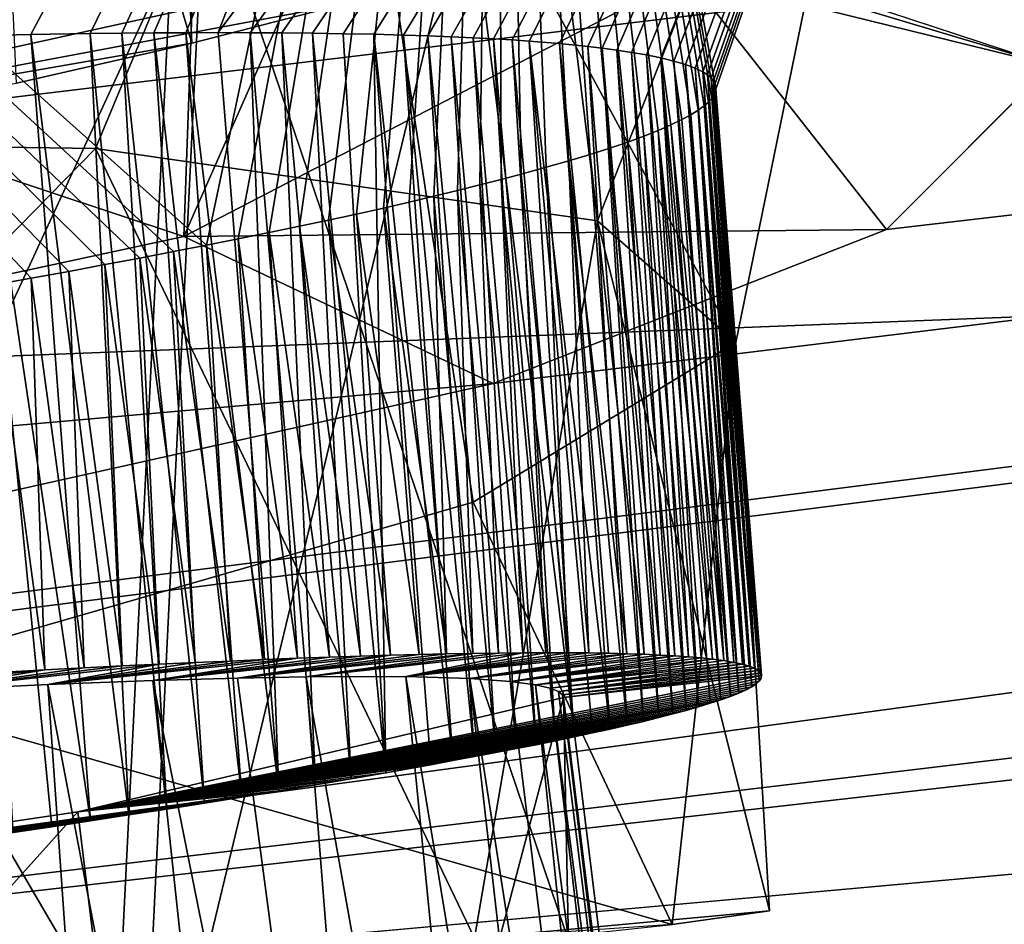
# Model space of a CAD drawing. Header units: metres. Extents: x -147 to 294, y -23 to 81.
# Tile 285 of 656: x 238.586 to 239.142, y 6.161 to 6.672. Entities that reach past the tile are written whole.
import ezdxf

# ---------------------------------------------------------------- set-up
doc = ezdxf.new("R2010")
doc.units = ezdxf.units.M
doc.layers.add('solid_AVA_153', color=7, linetype='CONTINUOUS')

msp = doc.modelspace()

# ---------------------------------------------------------------- linework, layer by layer
at = {"layer": 'solid_AVA_153'}
for points in [[(250.917709, 8.518753, 269.078339), (236.78653, 6.84453, 270.019653), (236.958984, 5.207204, 267.642426)], [(250.917709, 8.518753, 269.078339), (236.958984, 5.207204, 267.642426), (250.617447, 6.855278, 266.760132)], [(236.862915, 6.119545, 234.917526), (237.981079, 6.272121, 234.628052), (254.18956, 8.328551, 237.67897)], [(236.87706, 5.985247, 236.197006), (236.862915, 6.119545, 234.917526), (254.18956, 8.328551, 237.67897)], [(247.733261, 7.2779, 237.331116), (236.87706, 5.985247, 236.197006), (254.18956, 8.328551, 237.67897)], [(237.981079, 6.272121, 234.628052), (238.853638, 6.466924, 233.776245), (254.18956, 8.328551, 237.67897)], [(238.853638, 6.466924, 233.776245), (239.07576, 6.553729, 233.253387), (254.18956, 8.328551, 237.67897)], [(239.07576, 6.553729, 233.253387), (239.168381, 6.646522, 232.571243), (254.18956, 8.328551, 237.67897)], [(250.279556, 8.189095, 266.867249), (236.941498, 5.368535, 267.446045), (236.784637, 6.563072, 267.729858)], [(246.734329, 7.866123, 266.655487), (250.279556, 8.189095, 266.867249), (236.784637, 6.563072, 267.729858)], [(250.279556, 8.189095, 266.867249), (250.543076, 7.007489, 266.576141), (236.941498, 5.368535, 267.446045)], [(236.799667, 6.413564, 267.496155), (250.399475, 8.052871, 266.624115), (236.793213, 6.781382, 265.945831)], [(250.304779, 6.935486, 266.391968), (250.399475, 8.052871, 266.624115), (236.799667, 6.413564, 267.496155)], [(248.409409, 8.005537, 231.94046), (239.168381, 6.646522, 232.571243), (238.837265, 6.755553, 231.39386)], [(241.77478, 7.260709, 267.005463), (246.734329, 7.866123, 266.655487), (236.784637, 6.563072, 267.729858)], [(238.698364, 6.664945, 251.011368), (238.973465, 7.377575, 251.245438), (239.23999, 7.387891, 249.935577)], [(238.716431, 6.664916, 250.977356), (238.698364, 6.664945, 251.011368), (239.23999, 7.387891, 249.935577)], [(238.734238, 6.664811, 250.942444), (238.716431, 6.664916, 250.977356), (239.23999, 7.387891, 249.935577)], [(238.751648, 6.664628, 250.906784), (238.734238, 6.664811, 250.942444), (239.23999, 7.387891, 249.935577)], [(238.768967, 6.66436, 250.869659), (238.751648, 6.664628, 250.906784), (239.23999, 7.387891, 249.935577)], [(238.786224, 6.664002, 250.830872), (238.768967, 6.66436, 250.869659), (239.23999, 7.387891, 249.935577)], [(238.803085, 6.663555, 250.790955), (238.786224, 6.664002, 250.830872), (239.23999, 7.387891, 249.935577)], [(238.816803, 6.663111, 250.756882), (238.803085, 6.663555, 250.790955), (239.23999, 7.387891, 249.935577)], [(238.82991, 6.662609, 250.722778), (238.816803, 6.663111, 250.756882), (239.23999, 7.387891, 249.935577)], [(238.842285, 6.662055, 250.68898), (238.82991, 6.662609, 250.722778), (239.23999, 7.387891, 249.935577)], [(238.853851, 6.661454, 250.655884), (238.842285, 6.662055, 250.68898), (239.23999, 7.387891, 249.935577)], [(238.864441, 6.660823, 250.624084), (238.853851, 6.661454, 250.655884), (239.23999, 7.387891, 249.935577)], [(238.979507, 6.633018, 249.887512), (239.23999, 7.387891, 249.935577), (238.855743, 7.323789, 248.695084)], [(238.873993, 6.660175, 250.594009), (238.864441, 6.660823, 250.624084), (239.23999, 7.387891, 249.935577)], [(238.891113, 6.658785, 250.53624), (238.873993, 6.660175, 250.594009), (239.23999, 7.387891, 249.935577)], [(238.907166, 6.657152, 250.476456), (238.891113, 6.658785, 250.53624), (239.23999, 7.387891, 249.935577)], [(238.915222, 6.656187, 250.443802), (238.907166, 6.657152, 250.476456), (239.23999, 7.387891, 249.935577)], [(238.923447, 6.655085, 250.408218), (238.915222, 6.656187, 250.443802), (239.23999, 7.387891, 249.935577)], [(238.93187, 6.653805, 250.368851), (238.923447, 6.655085, 250.408218), (239.23999, 7.387891, 249.935577)], [(238.940292, 6.652327, 250.325729), (238.93187, 6.653805, 250.368851), (239.23999, 7.387891, 249.935577)], [(238.948364, 6.650669, 250.2798), (238.940292, 6.652327, 250.325729), (239.23999, 7.387891, 249.935577)], [(238.95575, 6.648854, 250.231979), (238.948364, 6.650669, 250.2798), (239.23999, 7.387891, 249.935577)], [(238.96225, 6.646914, 250.183258), (238.95575, 6.648854, 250.231979), (239.23999, 7.387891, 249.935577)], [(238.967697, 6.644887, 250.134674), (238.96225, 6.646914, 250.183258), (239.23999, 7.387891, 249.935577)], [(238.972015, 6.642817, 250.087204), (238.967697, 6.644887, 250.134674), (239.23999, 7.387891, 249.935577)], [(238.974747, 6.641114, 250.049606), (238.972015, 6.642817, 250.087204), (239.23999, 7.387891, 249.935577)], [(238.976761, 6.639449, 250.014069), (238.974747, 6.641114, 250.049606), (239.23999, 7.387891, 249.935577)], [(238.978149, 6.637826, 249.980637), (238.976761, 6.639449, 250.014069), (239.23999, 7.387891, 249.935577)], [(238.979034, 6.636228, 249.948776), (238.978149, 6.637826, 249.980637), (239.23999, 7.387891, 249.935577)], [(238.979507, 6.633018, 249.887512), (238.979034, 6.636228, 249.948776), (239.23999, 7.387891, 249.935577)], [(237.888016, 6.628043, 251.861435), (238.07048, 7.292457, 252.264236), (238.973465, 7.377575, 251.245438)], [(237.930511, 6.631013, 251.835358), (237.888016, 6.628043, 251.861435), (238.973465, 7.377575, 251.245438)], [(237.978699, 6.634263, 251.804123), (237.930511, 6.631013, 251.835358), (238.973465, 7.377575, 251.245438)], [(238.00531, 6.636035, 251.786087), (237.978699, 6.634263, 251.804123), (238.973465, 7.377575, 251.245438)], [(238.033157, 6.637869, 251.766571), (238.00531, 6.636035, 251.786087), (238.973465, 7.377575, 251.245438)], [(238.06192, 6.639726, 251.745728), (238.033157, 6.637869, 251.766571), (238.973465, 7.377575, 251.245438)], [(238.091293, 6.641568, 251.723679), (238.06192, 6.639726, 251.745728), (238.973465, 7.377575, 251.245438)], [(238.121231, 6.643376, 251.700378), (238.091293, 6.641568, 251.723679), (238.973465, 7.377575, 251.245438)], [(238.15274, 6.645216, 251.674942), (238.121231, 6.643376, 251.700378), (238.973465, 7.377575, 251.245438)], [(238.184921, 6.647047, 251.647934), (238.15274, 6.645216, 251.674942), (238.973465, 7.377575, 251.245438)], [(238.21669, 6.648808, 251.620239), (238.184921, 6.647047, 251.647934), (238.973465, 7.377575, 251.245438)], [(238.244705, 6.650322, 251.594894), (238.21669, 6.648808, 251.620239), (238.973465, 7.377575, 251.245438)], [(238.27066, 6.651691, 251.570587), (238.244705, 6.650322, 251.594894), (238.973465, 7.377575, 251.245438)], [(238.294479, 6.652911, 251.547607), (238.27066, 6.651691, 251.570587), (238.973465, 7.377575, 251.245438)], [(238.316895, 6.65402, 251.52533), (238.294479, 6.652911, 251.547607), (238.973465, 7.377575, 251.245438)], [(238.360626, 6.656051, 251.47995), (238.316895, 6.65402, 251.52533), (238.973465, 7.377575, 251.245438)], [(238.383377, 6.657039, 251.455276), (238.360626, 6.656051, 251.47995), (238.973465, 7.377575, 251.245438)], [(238.407303, 6.65803, 251.428513), (238.383377, 6.657039, 251.455276), (238.973465, 7.377575, 251.245438)], [(238.43187, 6.658997, 251.400116), (238.407303, 6.65803, 251.428513), (238.973465, 7.377575, 251.245438)], [(238.456573, 6.659917, 251.37059), (238.43187, 6.658997, 251.400116), (238.973465, 7.377575, 251.245438)], [(238.480911, 6.660772, 251.340439), (238.456573, 6.659917, 251.37059), (238.973465, 7.377575, 251.245438)], [(238.504471, 6.661545, 251.310242), (238.480911, 6.660772, 251.340439), (238.973465, 7.377575, 251.245438)], [(238.52681, 6.662223, 251.280609), (238.504471, 6.661545, 251.310242), (238.973465, 7.377575, 251.245438)], [(238.560272, 6.663138, 251.234222), (238.52681, 6.662223, 251.280609), (238.973465, 7.377575, 251.245438)], [(238.592529, 6.663864, 251.187073), (238.560272, 6.663138, 251.234222), (238.973465, 7.377575, 251.245438)], [(238.626083, 6.664422, 251.135132), (238.592529, 6.663864, 251.187073), (238.973465, 7.377575, 251.245438)], [(238.643845, 6.664636, 251.106339), (238.626083, 6.664422, 251.135132), (238.973465, 7.377575, 251.245438)], [(238.661911, 6.664799, 251.076019), (238.643845, 6.664636, 251.106339), (238.973465, 7.377575, 251.245438)], [(238.680145, 6.664904, 251.044296), (238.661911, 6.664799, 251.076019), (238.973465, 7.377575, 251.245438)], [(238.698364, 6.664945, 251.011368), (238.680145, 6.664904, 251.044296), (238.973465, 7.377575, 251.245438)], [(238.691681, 6.545001, 248.776031), (238.855743, 7.323789, 248.695084), (237.952301, 7.206689, 247.817932)], [(238.691681, 6.545001, 248.776031), (238.709686, 6.548584, 248.809174), (238.855743, 7.323789, 248.695084)], [(238.709686, 6.548584, 248.809174), (238.727219, 6.552124, 248.842773), (238.855743, 7.323789, 248.695084)], [(238.727219, 6.552124, 248.842773), (238.744263, 6.555627, 248.876816), (238.855743, 7.323789, 248.695084)], [(238.744263, 6.555627, 248.876816), (238.760696, 6.559096, 248.911041), (238.855743, 7.323789, 248.695084)], [(238.760696, 6.559096, 248.911041), (238.776505, 6.562529, 248.945435), (238.855743, 7.323789, 248.695084)], [(238.776505, 6.562529, 248.945435), (238.791672, 6.565918, 248.979935), (238.855743, 7.323789, 248.695084)], [(238.791672, 6.565918, 248.979935), (238.806213, 6.56926, 249.014557), (238.855743, 7.323789, 248.695084)], [(238.806213, 6.56926, 249.014557), (238.820129, 6.572549, 249.049255), (238.855743, 7.323789, 248.695084)], [(238.820129, 6.572549, 249.049255), (238.83342, 6.575781, 249.084015), (238.855743, 7.323789, 248.695084)], [(238.83342, 6.575781, 249.084015), (238.846085, 6.578951, 249.118805), (238.855743, 7.323789, 248.695084)], [(238.846085, 6.578951, 249.118805), (238.858139, 6.582053, 249.153625), (238.855743, 7.323789, 248.695084)], [(238.978363, 6.629617, 249.825668), (238.979507, 6.633018, 249.887512), (238.855743, 7.323789, 248.695084)], [(238.977112, 6.627769, 249.793076), (238.978363, 6.629617, 249.825668), (238.855743, 7.323789, 248.695084)], [(238.975296, 6.625772, 249.758606), (238.977112, 6.627769, 249.793076), (238.855743, 7.323789, 248.695084)], [(238.972778, 6.62359, 249.721664), (238.975296, 6.625772, 249.758606), (238.855743, 7.323789, 248.695084)], [(238.969452, 6.621193, 249.682144), (238.972778, 6.62359, 249.721664), (238.855743, 7.323789, 248.695084)], [(238.965271, 6.618601, 249.640778), (238.969452, 6.621193, 249.682144), (238.855743, 7.323789, 248.695084)], [(238.960144, 6.615825, 249.597855), (238.965271, 6.618601, 249.640778), (238.855743, 7.323789, 248.695084)], [(238.954041, 6.612879, 249.55368), (238.960144, 6.615825, 249.597855), (238.855743, 7.323789, 248.695084)], [(238.946915, 6.609778, 249.508545), (238.954041, 6.612879, 249.55368), (238.855743, 7.323789, 248.695084)], [(238.938782, 6.60654, 249.462769), (238.946915, 6.609778, 249.508545), (238.855743, 7.323789, 248.695084)], [(238.929626, 6.603182, 249.416626), (238.938782, 6.60654, 249.462769), (238.855743, 7.323789, 248.695084)], [(238.919479, 6.599726, 249.370453), (238.929626, 6.603182, 249.416626), (238.855743, 7.323789, 248.695084)], [(238.908401, 6.596197, 249.324524), (238.919479, 6.599726, 249.370453), (238.855743, 7.323789, 248.695084)], [(238.896439, 6.592616, 249.279099), (238.908401, 6.596197, 249.324524), (238.855743, 7.323789, 248.695084)], [(238.883514, 6.58892, 249.23381), (238.896439, 6.592616, 249.279099), (238.855743, 7.323789, 248.695084)], [(238.869553, 6.585083, 249.188446), (238.883514, 6.58892, 249.23381), (238.855743, 7.323789, 248.695084)], [(238.858139, 6.582053, 249.153625), (238.869553, 6.585083, 249.188446), (238.855743, 7.323789, 248.695084)], [(247.733261, 7.2779, 237.331116), (246.737686, 7.105481, 237.543915), (236.87706, 5.985247, 236.197006)], [(236.797958, 6.708222, 267.125092), (241.77478, 7.260709, 267.005463), (236.784637, 6.563072, 267.729858)], [(238.673157, 6.541372, 248.743256), (238.691681, 6.545001, 248.776031), (237.952301, 7.206689, 247.817932)], [(238.654053, 6.537694, 248.710739), (238.673157, 6.541372, 248.743256), (237.952301, 7.206689, 247.817932)], [(238.634338, 6.533963, 248.678436), (238.654053, 6.537694, 248.710739), (237.952301, 7.206689, 247.817932)], [(238.613937, 6.530171, 248.646255), (238.634338, 6.533963, 248.678436), (237.952301, 7.206689, 247.817932)], [(238.592773, 6.526313, 248.614136), (238.613937, 6.530171, 248.646255), (237.952301, 7.206689, 247.817932)], [(238.57077, 6.522382, 248.582001), (238.592773, 6.526313, 248.614136), (237.952301, 7.206689, 247.817932)], [(238.133499, 6.606719, 260.369049), (237.998108, 7.095651, 260.755798), (238.843872, 7.115618, 259.798035)], [(238.629013, 6.599575, 259.809753), (238.133499, 6.606719, 260.369049), (238.843872, 7.115618, 259.798035)], [(238.912491, 6.55867, 259.157379), (238.629013, 6.599575, 259.809753), (238.843872, 7.115618, 259.798035)], [(238.912491, 6.55867, 259.157379), (238.843872, 7.115618, 259.798035), (239.104431, 7.045765, 258.568268)], [(236.87706, 5.985247, 236.197006), (246.737686, 7.105481, 237.543915), (241.818787, 6.430685, 237.49559)], [(238.564758, 7.056817, 242.575394), (238.666199, 7.068048, 242.403625), (238.683472, 6.659044, 242.330399)], [(238.666199, 7.068048, 242.403625), (238.769165, 6.681019, 242.15889), (238.683472, 6.659044, 242.330399)], [(238.564758, 7.056817, 242.575394), (238.683472, 6.659044, 242.330399), (238.584396, 6.636451, 242.492065)], [(238.990753, 6.489932, 258.428802), (239.104431, 7.045765, 258.568268), (238.764816, 6.90801, 257.395233)], [(238.990753, 6.489932, 258.428802), (238.912491, 6.55867, 259.157379), (239.104431, 7.045765, 258.568268)], [(250.56781, 6.911386, 266.588745), (236.941498, 5.368535, 267.446045), (250.543076, 7.007489, 266.576141)], [(250.304779, 6.935486, 266.391968), (236.799667, 6.413564, 267.496155), (236.945267, 5.329351, 267.233826)], [(236.96347, 5.165649, 267.132629), (250.304779, 6.935486, 266.391968), (236.945267, 5.329351, 267.233826)], [(236.96347, 5.165649, 267.132629), (250.313416, 6.773838, 266.287323), (250.304779, 6.935486, 266.391968)], [(250.56781, 6.911386, 266.588745), (236.945831, 5.332189, 267.449646), (236.941498, 5.368535, 267.446045)], [(250.56781, 6.911386, 266.588745), (236.957687, 5.219514, 267.513123), (236.945831, 5.332189, 267.449646)], [(250.595764, 6.850126, 266.662689), (236.957687, 5.219514, 267.513123), (250.56781, 6.911386, 266.588745)], [(238.481735, 6.295914, 257.070435), (238.764816, 6.90801, 257.395233), (237.938217, 6.757923, 256.551605)], [(238.481735, 6.295914, 257.070435), (238.842361, 6.399852, 257.701721), (238.764816, 6.90801, 257.395233)], [(238.842361, 6.399852, 257.701721), (238.990753, 6.489932, 258.428802), (238.764816, 6.90801, 257.395233)], [(238.836212, 6.905738, 232.60672), (238.963272, 6.697161, 232.579956), (238.678986, 6.549864, 233.646698)], [(238.688248, 6.807253, 233.395142), (238.836212, 6.905738, 232.60672), (238.678986, 6.549864, 233.646698)], [(250.617447, 6.855278, 266.760132), (236.958984, 5.207204, 267.642426), (236.957687, 5.219514, 267.513123)], [(250.617447, 6.855278, 266.760132), (236.957687, 5.219514, 267.513123), (250.595764, 6.850126, 266.662689)], [(238.251404, 6.69173, 234.060913), (238.688248, 6.807253, 233.395142), (238.678986, 6.549864, 233.646698)], [(238.228119, 6.805445, 239.797043), (237.888016, 6.061904, 239.289001), (238.641739, 6.098085, 240.046371)], [(238.676483, 6.800526, 240.463654), (238.228119, 6.805445, 239.797043), (238.641739, 6.098085, 240.046371)], [(238.676483, 6.800526, 240.463654), (238.641739, 6.098085, 240.046371), (238.92424, 6.069488, 241.090836)], [(238.66272, 6.797737, 231.508484), (238.837265, 6.755553, 231.39386), (239.168381, 6.646522, 232.571243)], [(238.66272, 6.797737, 231.508484), (239.168381, 6.646522, 232.571243), (238.963272, 6.697161, 232.579956)], [(238.676483, 6.800526, 240.463654), (238.92424, 6.069488, 241.090836), (238.839417, 6.756453, 241.25444)], [(236.96347, 5.165649, 267.132629), (241.942032, 5.682534, 266.960388), (250.313416, 6.773838, 266.287323)], [(238.839417, 6.756453, 241.25444), (238.92424, 6.069488, 241.090836), (238.653061, 5.984465, 242.135651)], [(238.686966, 6.67957, 242.050751), (238.839417, 6.756453, 241.25444), (238.653061, 5.984465, 242.135651)], [(238.678986, 6.549864, 233.646698), (238.963272, 6.697161, 232.579956), (239.07576, 6.553729, 233.253387)], [(238.963272, 6.697161, 232.579956), (239.168381, 6.646522, 232.571243), (239.07576, 6.553729, 233.253387)], [(238.251404, 6.69173, 234.060913), (238.678986, 6.549864, 233.646698), (237.906754, 6.38364, 234.423187)], [(238.769165, 6.681019, 242.15889), (238.686966, 6.67957, 242.050751), (238.250839, 6.583815, 242.712997)], [(238.683472, 6.659044, 242.330399), (238.769165, 6.681019, 242.15889), (238.250839, 6.583815, 242.712997)], [(238.250839, 6.583815, 242.712997), (238.686966, 6.67957, 242.050751), (238.653061, 5.984465, 242.135651)], [(238.626282, 6.219887, 251.079483), (238.560272, 6.663138, 251.234222), (238.592529, 6.663864, 251.187073)], [(238.604462, 6.216565, 251.110916), (238.582596, 6.213273, 251.141342), (238.560272, 6.663138, 251.234222)], [(238.626282, 6.219887, 251.079483), (238.604462, 6.216565, 251.110916), (238.560272, 6.663138, 251.234222)], [(238.647949, 6.223231, 251.046936), (238.592529, 6.663864, 251.187073), (238.626083, 6.664422, 251.135132)], [(238.647949, 6.223231, 251.046936), (238.626282, 6.219887, 251.079483), (238.592529, 6.663864, 251.187073)], [(238.669357, 6.226588, 251.013199), (238.626083, 6.664422, 251.135132), (238.643845, 6.664636, 251.106339)], [(238.669357, 6.226588, 251.013199), (238.647949, 6.223231, 251.046936), (238.626083, 6.664422, 251.135132)], [(238.690567, 6.229962, 250.978333), (238.643845, 6.664636, 251.106339), (238.661911, 6.664799, 251.076019)], [(238.690567, 6.229962, 250.978333), (238.669357, 6.226588, 251.013199), (238.643845, 6.664636, 251.106339)], [(238.711685, 6.233365, 250.942429), (238.661911, 6.664799, 251.076019), (238.680145, 6.664904, 251.044296)], [(238.711685, 6.233365, 250.942429), (238.690567, 6.229962, 250.978333), (238.661911, 6.664799, 251.076019)], [(238.732605, 6.236788, 250.90538), (238.680145, 6.664904, 251.044296), (238.698364, 6.664945, 251.011368)], [(238.732605, 6.236788, 250.90538), (238.711685, 6.233365, 250.942429), (238.680145, 6.664904, 251.044296)], [(238.732605, 6.236788, 250.90538), (238.698364, 6.664945, 251.011368), (238.716431, 6.664916, 250.977356)], [(238.75322, 6.240221, 250.867081), (238.716431, 6.664916, 250.977356), (238.734238, 6.664811, 250.942444)], [(238.75322, 6.240221, 250.867081), (238.732605, 6.236788, 250.90538), (238.716431, 6.664916, 250.977356)], [(238.773376, 6.243654, 250.827423), (238.734238, 6.664811, 250.942444), (238.751648, 6.664628, 250.906784)], [(238.773376, 6.243654, 250.827423), (238.75322, 6.240221, 250.867081), (238.734238, 6.664811, 250.942444)], [(238.79303, 6.247084, 250.786316), (238.751648, 6.664628, 250.906784), (238.768967, 6.66436, 250.869659)], [(238.79303, 6.247084, 250.786316), (238.773376, 6.243654, 250.827423), (238.751648, 6.664628, 250.906784)], [(238.79303, 6.247084, 250.786316), (238.768967, 6.66436, 250.869659), (238.786224, 6.664002, 250.830872)], [(238.830948, 6.253899, 250.701431), (238.786224, 6.664002, 250.830872), (238.803085, 6.663555, 250.790955)], [(238.818481, 6.251624, 250.730301), (238.79303, 6.247084, 250.786316), (238.786224, 6.664002, 250.830872)], [(238.830948, 6.253899, 250.701431), (238.818481, 6.251624, 250.730301), (238.786224, 6.664002, 250.830872)], [(238.843185, 6.25617, 250.671967), (238.803085, 6.663555, 250.790955), (238.816803, 6.663111, 250.756882)], [(238.843185, 6.25617, 250.671967), (238.830948, 6.253899, 250.701431), (238.803085, 6.663555, 250.790955)], [(238.855133, 6.258432, 250.641907), (238.816803, 6.663111, 250.756882), (238.82991, 6.662609, 250.722778)], [(238.855133, 6.258432, 250.641907), (238.843185, 6.25617, 250.671967), (238.816803, 6.663111, 250.756882)], [(238.866745, 6.26068, 250.611237), (238.82991, 6.662609, 250.722778), (238.842285, 6.662055, 250.68898)], [(238.866745, 6.26068, 250.611237), (238.855133, 6.258432, 250.641907), (238.82991, 6.662609, 250.722778)], [(238.584396, 6.636451, 242.492065), (238.683472, 6.659044, 242.330399), (238.250839, 6.583815, 242.712997)], [(238.877945, 6.262908, 250.579941), (238.842285, 6.662055, 250.68898), (238.853851, 6.661454, 250.655884)], [(238.877945, 6.262908, 250.579941), (238.866745, 6.26068, 250.611237), (238.842285, 6.662055, 250.68898)], [(238.888779, 6.265118, 250.548019), (238.853851, 6.661454, 250.655884), (238.864441, 6.660823, 250.624084)], [(238.888779, 6.265118, 250.548019), (238.877945, 6.262908, 250.579941), (238.853851, 6.661454, 250.655884)], [(238.899384, 6.26733, 250.515457), (238.864441, 6.660823, 250.624084), (238.873993, 6.660175, 250.594009)], [(238.899384, 6.26733, 250.515457), (238.888779, 6.265118, 250.548019), (238.864441, 6.660823, 250.624084)], [(238.909729, 6.269538, 250.482254), (238.899384, 6.26733, 250.515457), (238.873993, 6.660175, 250.594009)], [(238.919754, 6.271734, 250.448456), (238.873993, 6.660175, 250.594009), (238.891113, 6.658785, 250.53624)], [(238.919754, 6.271734, 250.448456), (238.909729, 6.269538, 250.482254), (238.873993, 6.660175, 250.594009)], [(238.929367, 6.273911, 250.414063), (238.919754, 6.271734, 250.448456), (238.891113, 6.658785, 250.53624)], [(238.929367, 6.273911, 250.414063), (238.891113, 6.658785, 250.53624), (238.907166, 6.657152, 250.476456)], [(238.938538, 6.27606, 250.379074), (238.907166, 6.657152, 250.476456), (238.915222, 6.656187, 250.443802)], [(238.938538, 6.27606, 250.379074), (238.929367, 6.273911, 250.414063), (238.907166, 6.657152, 250.476456)], [(238.947159, 6.278175, 250.343536), (238.915222, 6.656187, 250.443802), (238.923447, 6.655085, 250.408218)], [(238.947159, 6.278175, 250.343536), (238.938538, 6.27606, 250.379074), (238.915222, 6.656187, 250.443802)], [(238.9552, 6.280248, 250.307419), (238.923447, 6.655085, 250.408218), (238.93187, 6.653805, 250.368851)], [(238.9552, 6.280248, 250.307419), (238.947159, 6.278175, 250.343536), (238.923447, 6.655085, 250.408218)], [(238.962616, 6.282277, 250.270752), (238.93187, 6.653805, 250.368851), (238.940292, 6.652327, 250.325729)], [(238.962616, 6.282277, 250.270752), (238.9552, 6.280248, 250.307419), (238.93187, 6.653805, 250.368851)], [(238.96962, 6.284286, 250.233444), (238.940292, 6.652327, 250.325729), (238.948364, 6.650669, 250.2798)], [(238.96962, 6.284286, 250.233444), (238.962616, 6.282277, 250.270752), (238.940292, 6.652327, 250.325729)], [(238.982193, 6.288229, 250.156967), (238.948364, 6.650669, 250.2798), (238.95575, 6.648854, 250.231979)], [(238.976166, 6.286273, 250.195496), (238.96962, 6.284286, 250.233444), (238.948364, 6.650669, 250.2798)], [(238.982193, 6.288229, 250.156967), (238.976166, 6.286273, 250.195496), (238.948364, 6.650669, 250.2798)], [(238.98764, 6.290143, 250.117905), (238.95575, 6.648854, 250.231979), (238.96225, 6.646914, 250.183258)], [(238.98764, 6.290143, 250.117905), (238.982193, 6.288229, 250.156967), (238.95575, 6.648854, 250.231979)], [(238.992432, 6.292008, 250.078339), (238.96225, 6.646914, 250.183258), (238.967697, 6.644887, 250.134674)], [(238.992432, 6.292008, 250.078339), (238.98764, 6.290143, 250.117905), (238.96225, 6.646914, 250.183258)], [(238.99649, 6.293816, 250.0383), (238.967697, 6.644887, 250.134674), (238.972015, 6.642817, 250.087204)], [(238.99649, 6.293816, 250.0383), (238.992432, 6.292008, 250.078339), (238.967697, 6.644887, 250.134674)], [(238.999756, 6.295556, 249.997849), (238.972015, 6.642817, 250.087204), (238.974747, 6.641114, 250.049606)], [(238.999756, 6.295556, 249.997849), (238.99649, 6.293816, 250.0383), (238.972015, 6.642817, 250.087204)], [(239.002182, 6.297224, 249.957001), (238.974747, 6.641114, 250.049606), (238.976761, 6.639449, 250.014069)], [(239.002182, 6.297224, 249.957001), (238.999756, 6.295556, 249.997849), (238.974747, 6.641114, 250.049606)], [(239.003906, 6.298843, 249.915451), (238.976761, 6.639449, 250.014069), (238.978149, 6.637826, 249.980637)], [(239.003906, 6.298843, 249.915451), (239.002182, 6.297224, 249.957001), (238.976761, 6.639449, 250.014069)], [(239.004929, 6.300415, 249.87326), (238.978149, 6.637826, 249.980637), (238.979034, 6.636228, 249.948776)], [(239.004929, 6.300415, 249.87326), (239.003906, 6.298843, 249.915451), (238.978149, 6.637826, 249.980637)], [(239.005219, 6.301929, 249.830566), (238.979034, 6.636228, 249.948776), (238.979507, 6.633018, 249.887512)], [(239.005219, 6.301929, 249.830566), (239.004929, 6.300415, 249.87326), (238.979034, 6.636228, 249.948776)], [(239.003448, 6.304759, 249.744186), (238.978363, 6.629617, 249.825668), (238.977112, 6.627769, 249.793076)], [(239.00473, 6.30338, 249.787506), (238.979507, 6.633018, 249.887512), (238.978363, 6.629617, 249.825668)], [(239.003448, 6.304759, 249.744186), (239.00473, 6.30338, 249.787506), (238.978363, 6.629617, 249.825668)], [(239.00473, 6.30338, 249.787506), (239.005219, 6.301929, 249.830566), (238.979507, 6.633018, 249.887512)], [(238.994446, 6.308373, 249.614059), (238.972778, 6.62359, 249.721664), (238.969452, 6.621193, 249.682144)], [(238.998337, 6.307263, 249.657349), (238.975296, 6.625772, 249.758606), (238.972778, 6.62359, 249.721664)], [(238.994446, 6.308373, 249.614059), (238.998337, 6.307263, 249.657349), (238.972778, 6.62359, 249.721664)], [(239.001328, 6.306056, 249.70076), (238.977112, 6.627769, 249.793076), (238.975296, 6.625772, 249.758606)], [(238.998337, 6.307263, 249.657349), (239.001328, 6.306056, 249.70076), (238.975296, 6.625772, 249.758606)], [(239.001328, 6.306056, 249.70076), (239.003448, 6.304759, 249.744186), (238.977112, 6.627769, 249.793076)], [(238.984024, 6.310348, 249.52684), (238.965271, 6.618601, 249.640778), (238.960144, 6.615825, 249.597855)], [(238.98967, 6.3094, 249.570572), (238.969452, 6.621193, 249.682144), (238.965271, 6.618601, 249.640778)], [(238.984024, 6.310348, 249.52684), (238.98967, 6.3094, 249.570572), (238.965271, 6.618601, 249.640778)], [(238.98967, 6.3094, 249.570572), (238.994446, 6.308373, 249.614059), (238.969452, 6.621193, 249.682144)], [(238.977524, 6.311214, 249.482925), (238.954041, 6.612879, 249.55368), (238.946915, 6.609778, 249.508545)], [(238.984024, 6.310348, 249.52684), (238.960144, 6.615825, 249.597855), (238.954041, 6.612879, 249.55368)], [(238.977524, 6.311214, 249.482925), (238.984024, 6.310348, 249.52684), (238.954041, 6.612879, 249.55368)], [(238.629013, 6.599575, 259.809753), (238.121933, 6.081515, 260.278412), (238.133499, 6.606719, 260.369049)], [(238.96405, 6.31252, 249.406036), (238.946915, 6.609778, 249.508545), (238.938782, 6.60654, 249.462769)], [(238.971115, 6.311901, 249.444458), (238.977524, 6.311214, 249.482925), (238.946915, 6.609778, 249.508545)], [(238.96405, 6.31252, 249.406036), (238.971115, 6.311901, 249.444458), (238.946915, 6.609778, 249.508545)], [(238.947937, 6.313541, 249.329559), (238.929626, 6.603182, 249.416626), (238.919479, 6.599726, 249.370453)], [(238.956314, 6.313067, 249.367706), (238.938782, 6.60654, 249.462769), (238.929626, 6.603182, 249.416626)], [(238.947937, 6.313541, 249.329559), (238.956314, 6.313067, 249.367706), (238.929626, 6.603182, 249.416626)], [(238.956314, 6.313067, 249.367706), (238.96405, 6.31252, 249.406036), (238.938782, 6.60654, 249.462769)], [(238.629013, 6.599575, 259.809753), (238.843079, 6.153687, 259.356506), (238.121933, 6.081515, 260.278412)], [(238.912491, 6.55867, 259.157379), (238.843079, 6.153687, 259.356506), (238.629013, 6.599575, 259.809753)], [(238.929199, 6.31426, 249.254059), (238.908401, 6.596197, 249.324524), (238.896439, 6.592616, 249.279099)], [(238.938904, 6.31394, 249.291672), (238.919479, 6.599726, 249.370453), (238.908401, 6.596197, 249.324524)], [(238.929199, 6.31426, 249.254059), (238.938904, 6.31394, 249.291672), (238.908401, 6.596197, 249.324524)], [(238.938904, 6.31394, 249.291672), (238.947937, 6.313541, 249.329559), (238.919479, 6.599726, 249.370453)], [(238.9077, 6.314676, 249.179077), (238.896439, 6.592616, 249.279099), (238.883514, 6.58892, 249.23381)], [(238.918808, 6.314506, 249.216537), (238.929199, 6.31426, 249.254059), (238.896439, 6.592616, 249.279099)], [(238.9077, 6.314676, 249.179077), (238.918808, 6.314506, 249.216537), (238.896439, 6.592616, 249.279099)], [(238.883453, 6.314795, 249.104538), (238.869553, 6.585083, 249.188446), (238.858139, 6.582053, 249.153625)], [(238.895905, 6.314773, 249.141724), (238.883514, 6.58892, 249.23381), (238.869553, 6.585083, 249.188446)], [(238.883453, 6.314795, 249.104538), (238.895905, 6.314773, 249.141724), (238.869553, 6.585083, 249.188446)], [(238.895905, 6.314773, 249.141724), (238.9077, 6.314676, 249.179077), (238.883514, 6.58892, 249.23381)], [(238.250839, 6.583815, 242.712997), (238.653061, 5.984465, 242.135651), (237.908463, 5.86658, 242.892578)], [(238.856613, 6.31462, 249.030807), (238.846085, 6.578951, 249.118805), (238.83342, 6.575781, 249.084015)], [(238.870346, 6.314744, 249.067551), (238.858139, 6.582053, 249.153625), (238.846085, 6.578951, 249.118805)], [(238.856613, 6.31462, 249.030807), (238.870346, 6.314744, 249.067551), (238.846085, 6.578951, 249.118805)], [(238.870346, 6.314744, 249.067551), (238.883453, 6.314795, 249.104538), (238.858139, 6.582053, 249.153625)], [(238.842255, 6.314421, 248.994354), (238.83342, 6.575781, 249.084015), (238.820129, 6.572549, 249.049255)], [(238.842255, 6.314421, 248.994354), (238.856613, 6.31462, 249.030807), (238.83342, 6.575781, 249.084015)], [(238.827301, 6.314149, 248.958252), (238.806213, 6.56926, 249.014557), (238.791672, 6.565918, 248.979935)], [(238.827301, 6.314149, 248.958252), (238.820129, 6.572549, 249.049255), (238.806213, 6.56926, 249.014557)], [(238.827301, 6.314149, 248.958252), (238.842255, 6.314421, 248.994354), (238.820129, 6.572549, 249.049255)], [(238.795624, 6.313385, 248.887085), (238.776505, 6.562529, 248.945435), (238.760696, 6.559096, 248.911041)], [(238.811783, 6.313805, 248.922531), (238.791672, 6.565918, 248.979935), (238.776505, 6.562529, 248.945435)], [(238.795624, 6.313385, 248.887085), (238.811783, 6.313805, 248.922531), (238.776505, 6.562529, 248.945435)], [(238.811783, 6.313805, 248.922531), (238.827301, 6.314149, 248.958252), (238.791672, 6.565918, 248.979935)], [(238.778793, 6.312889, 248.851868), (238.760696, 6.559096, 248.911041), (238.744263, 6.555627, 248.876816)], [(238.778793, 6.312889, 248.851868), (238.795624, 6.313385, 248.887085), (238.760696, 6.559096, 248.911041)], [(238.912491, 6.55867, 259.157379), (239.00975, 6.169056, 258.685974), (238.843079, 6.153687, 259.356506)], [(238.990753, 6.489932, 258.428802), (239.00975, 6.169056, 258.685974), (238.912491, 6.55867, 259.157379)], [(238.678986, 6.549864, 233.646698), (239.07576, 6.553729, 233.253387), (238.853638, 6.466924, 233.776245)], [(238.74321, 6.31167, 248.782211), (238.727219, 6.552124, 248.842773), (238.709686, 6.548584, 248.809174)], [(238.761307, 6.312317, 248.816895), (238.744263, 6.555627, 248.876816), (238.727219, 6.552124, 248.842773)], [(238.74321, 6.31167, 248.782211), (238.761307, 6.312317, 248.816895), (238.727219, 6.552124, 248.842773)], [(238.761307, 6.312317, 248.816895), (238.778793, 6.312889, 248.851868), (238.744263, 6.555627, 248.876816)], [(237.906754, 6.38364, 234.423187), (238.678986, 6.549864, 233.646698), (238.853638, 6.466924, 233.776245)], [(238.724503, 6.310949, 248.747849), (238.709686, 6.548584, 248.809174), (238.691681, 6.545001, 248.776031)], [(238.724503, 6.310949, 248.747849), (238.74321, 6.31167, 248.782211), (238.709686, 6.548584, 248.809174)], [(238.685364, 6.309289, 248.680222), (238.673157, 6.541372, 248.743256), (238.654053, 6.537694, 248.710739)], [(238.705215, 6.310155, 248.713837), (238.691681, 6.545001, 248.776031), (238.673157, 6.541372, 248.743256)], [(238.685364, 6.309289, 248.680222), (238.705215, 6.310155, 248.713837), (238.673157, 6.541372, 248.743256)], [(238.705215, 6.310155, 248.713837), (238.724503, 6.310949, 248.747849), (238.691681, 6.545001, 248.776031)], [(238.664963, 6.308351, 248.647034), (238.654053, 6.537694, 248.710739), (238.634338, 6.533963, 248.678436)], [(238.664963, 6.308351, 248.647034), (238.685364, 6.309289, 248.680222), (238.654053, 6.537694, 248.710739)], [(238.622574, 6.306262, 248.582031), (238.613937, 6.530171, 248.646255), (238.592773, 6.526313, 248.614136)], [(238.644043, 6.307342, 248.614319), (238.634338, 6.533963, 248.678436), (238.613937, 6.530171, 248.646255)], [(238.622574, 6.306262, 248.582031), (238.644043, 6.307342, 248.614319), (238.613937, 6.530171, 248.646255)], [(238.644043, 6.307342, 248.614319), (238.664963, 6.308351, 248.647034), (238.634338, 6.533963, 248.678436)], [(238.600479, 6.305104, 248.550095), (238.592773, 6.526313, 248.614136), (238.57077, 6.522382, 248.582001)], [(238.600479, 6.305104, 248.550095), (238.622574, 6.306262, 248.582031), (238.592773, 6.526313, 248.614136)], [(238.577805, 6.303872, 248.518524), (238.600479, 6.305104, 248.550095), (238.57077, 6.522382, 248.582001)], [(238.842361, 6.399852, 257.701721), (238.954773, 6.161447, 257.937531), (238.990753, 6.489932, 258.428802)], [(238.990753, 6.489932, 258.428802), (238.954773, 6.161447, 257.937531), (239.00975, 6.169056, 258.685974)], [(237.906754, 6.38364, 234.423187), (238.853638, 6.466924, 233.776245), (237.981079, 6.272121, 234.628052)], [(236.87706, 5.985247, 236.197006), (241.818787, 6.430685, 237.49559), (236.890305, 5.859463, 237.479507)], [(241.818787, 6.430685, 237.49559), (236.891739, 5.845833, 237.62413), (236.890305, 5.859463, 237.479507)], [(241.818787, 6.430685, 237.49559), (236.893143, 5.832293, 237.768951), (236.891739, 5.845833, 237.62413)], [(241.818787, 6.430685, 237.49559), (241.589462, 6.373857, 237.784821), (236.893143, 5.832293, 237.768951)], [(238.481735, 6.295914, 257.070435), (238.954773, 6.161447, 257.937531), (238.842361, 6.399852, 257.701721)], [(236.897675, 5.789409, 238.235031), (236.893143, 5.832293, 237.768951), (241.589462, 6.373857, 237.784821)], [(236.902069, 5.747763, 238.699142), (236.897675, 5.789409, 238.235031), (241.589462, 6.373857, 237.784821)], [(238.096405, 5.847107, 239.031219), (236.902069, 5.747763, 238.699142), (241.589462, 6.373857, 237.784821)], [(238.952026, 5.867131, 239.916031), (238.096405, 5.847107, 239.031219), (241.589462, 6.373857, 237.784821)], [(239.256119, 5.80899, 241.068161), (238.952026, 5.867131, 239.916031), (241.589462, 6.373857, 237.784821)], [(238.661392, 6.299128, 248.868988), (238.795624, 6.313385, 248.887085), (238.778793, 6.312889, 248.851868)], [(238.709305, 6.300553, 248.969162), (238.795624, 6.313385, 248.887085), (238.661392, 6.299128, 248.868988)], [(238.661392, 6.299128, 248.868988), (238.778793, 6.312889, 248.851868), (238.761307, 6.312317, 248.816895)], [(238.661392, 6.299128, 248.868988), (238.761307, 6.312317, 248.816895), (238.74321, 6.31167, 248.782211)], [(238.709305, 6.300553, 248.969162), (238.842255, 6.314421, 248.994354), (238.827301, 6.314149, 248.958252)], [(238.748001, 6.301304, 249.061554), (238.842255, 6.314421, 248.994354), (238.709305, 6.300553, 248.969162)], [(238.709305, 6.300553, 248.969162), (238.827301, 6.314149, 248.958252), (238.811783, 6.313805, 248.922531)], [(238.709305, 6.300553, 248.969162), (238.811783, 6.313805, 248.922531), (238.795624, 6.313385, 248.887085)], [(238.748001, 6.301304, 249.061554), (238.870346, 6.314744, 249.067551), (238.856613, 6.31462, 249.030807)], [(238.804352, 6.301397, 249.224625), (238.870346, 6.314744, 249.067551), (238.748001, 6.301304, 249.061554)], [(238.748001, 6.301304, 249.061554), (238.856613, 6.31462, 249.030807), (238.842255, 6.314421, 248.994354)], [(238.804352, 6.301397, 249.224625), (238.895905, 6.314773, 249.141724), (238.883453, 6.314795, 249.104538)], [(238.804352, 6.301397, 249.224625), (238.883453, 6.314795, 249.104538), (238.870346, 6.314744, 249.067551)], [(238.804352, 6.301397, 249.224625), (238.9077, 6.314676, 249.179077), (238.895905, 6.314773, 249.141724)], [(238.804352, 6.301397, 249.224625), (238.918808, 6.314506, 249.216537), (238.9077, 6.314676, 249.179077)], [(238.804352, 6.301397, 249.224625), (238.929199, 6.31426, 249.254059), (238.918808, 6.314506, 249.216537)], [(238.840546, 6.300322, 249.361801), (238.929199, 6.31426, 249.254059), (238.804352, 6.301397, 249.224625)], [(238.840546, 6.300322, 249.361801), (238.938904, 6.31394, 249.291672), (238.929199, 6.31426, 249.254059)], [(238.840546, 6.300322, 249.361801), (238.947937, 6.313541, 249.329559), (238.938904, 6.31394, 249.291672)], [(238.840546, 6.300322, 249.361801), (238.956314, 6.313067, 249.367706), (238.947937, 6.313541, 249.329559)], [(238.863403, 6.298651, 249.476883), (238.956314, 6.313067, 249.367706), (238.840546, 6.300322, 249.361801)], [(238.863403, 6.298651, 249.476883), (238.96405, 6.31252, 249.406036), (238.956314, 6.313067, 249.367706)], [(238.863403, 6.298651, 249.476883), (238.971115, 6.311901, 249.444458), (238.96405, 6.31252, 249.406036)], [(238.863403, 6.298651, 249.476883), (238.977524, 6.311214, 249.482925), (238.971115, 6.311901, 249.444458)], [(238.528763, 6.293318, 248.644531), (238.664963, 6.308351, 248.647034), (238.644043, 6.307342, 248.614319)], [(238.602127, 6.296812, 248.760788), (238.664963, 6.308351, 248.647034), (238.528763, 6.293318, 248.644531)], [(238.528763, 6.293318, 248.644531), (238.644043, 6.307342, 248.614319), (238.622574, 6.306262, 248.582031)], [(238.602127, 6.296812, 248.760788), (238.74321, 6.31167, 248.782211), (238.724503, 6.310949, 248.747849)], [(238.661392, 6.299128, 248.868988), (238.74321, 6.31167, 248.782211), (238.602127, 6.296812, 248.760788)], [(238.602127, 6.296812, 248.760788), (238.724503, 6.310949, 248.747849), (238.705215, 6.310155, 248.713837)], [(238.602127, 6.296812, 248.760788), (238.705215, 6.310155, 248.713837), (238.685364, 6.309289, 248.680222)], [(238.602127, 6.296812, 248.760788), (238.685364, 6.309289, 248.680222), (238.664963, 6.308351, 248.647034)], [(238.877487, 6.296732, 249.573303), (238.977524, 6.311214, 249.482925), (238.863403, 6.298651, 249.476883)], [(238.877487, 6.296732, 249.573303), (238.984024, 6.310348, 249.52684), (238.977524, 6.311214, 249.482925)], [(238.877487, 6.296732, 249.573303), (238.98967, 6.3094, 249.570572), (238.984024, 6.310348, 249.52684)], [(238.877487, 6.296732, 249.573303), (238.994446, 6.308373, 249.614059), (238.98967, 6.3094, 249.570572)], [(238.88588, 6.294776, 249.654114), (238.994446, 6.308373, 249.614059), (238.877487, 6.296732, 249.573303)], [(238.88588, 6.294776, 249.654114), (238.998337, 6.307263, 249.657349), (238.994446, 6.308373, 249.614059)], [(238.890579, 6.292898, 249.721893), (238.998337, 6.307263, 249.657349), (238.88588, 6.294776, 249.654114)], [(238.890579, 6.292898, 249.721893), (239.001328, 6.306056, 249.70076), (238.998337, 6.307263, 249.657349)], [(238.437836, 6.28827, 248.520691), (238.600479, 6.305104, 248.550095), (238.577805, 6.303872, 248.518524)], [(238.528763, 6.293318, 248.644531), (238.600479, 6.305104, 248.550095), (238.437836, 6.28827, 248.520691)], [(238.528763, 6.293318, 248.644531), (238.622574, 6.306262, 248.582031), (238.600479, 6.305104, 248.550095)], [(238.61908, 6.225053, 250.876419), (239.004929, 6.300415, 249.87326), (239.005219, 6.301929, 249.830566)], [(238.61908, 6.225053, 250.876419), (239.005219, 6.301929, 249.830566), (238.893463, 6.289558, 249.826218)], [(238.748001, 6.301304, 249.061554), (238.709305, 6.300553, 248.969162), (238.804565, 5.585522, 248.811768)], [(238.804352, 6.301397, 249.224625), (238.748001, 6.301304, 249.061554), (238.874939, 5.591237, 248.998978)], [(238.748001, 6.301304, 249.061554), (238.804565, 5.585522, 248.811768), (238.874939, 5.591237, 248.998978)], [(238.804352, 6.301397, 249.224625), (238.874939, 5.591237, 248.998978), (238.920853, 5.594713, 249.162888)], [(238.840546, 6.300322, 249.361801), (238.804352, 6.301397, 249.224625), (238.920853, 5.594713, 249.162888)], [(238.890579, 6.292898, 249.721893), (239.003448, 6.304759, 249.744186), (239.001328, 6.306056, 249.70076)], [(238.892746, 6.291111, 249.778854), (239.003448, 6.304759, 249.744186), (238.890579, 6.292898, 249.721893)], [(238.892746, 6.291111, 249.778854), (239.00473, 6.30338, 249.787506), (239.003448, 6.304759, 249.744186)], [(238.892746, 6.291111, 249.778854), (238.893463, 6.289558, 249.826218), (239.00473, 6.30338, 249.787506)], [(238.893463, 6.289558, 249.826218), (239.005219, 6.301929, 249.830566), (239.00473, 6.30338, 249.787506)], [(238.481735, 6.295914, 257.070435), (238.169556, 6.077349, 256.713593), (238.954773, 6.161447, 257.937531)], [(238.602127, 6.296812, 248.760788), (238.528763, 6.293318, 248.644531), (238.652802, 5.572337, 248.521469)], [(238.661392, 6.299128, 248.868988), (238.602127, 6.296812, 248.760788), (238.738708, 5.579935, 248.672348)], [(238.602127, 6.296812, 248.760788), (238.652802, 5.572337, 248.521469), (238.738708, 5.579935, 248.672348)], [(238.61908, 6.225053, 250.876419), (239.003906, 6.298843, 249.915451), (239.004929, 6.300415, 249.87326)], [(238.61908, 6.225053, 250.876419), (239.002182, 6.297224, 249.957001), (239.003906, 6.298843, 249.915451)], [(238.61908, 6.225053, 250.876419), (238.999756, 6.295556, 249.997849), (239.002182, 6.297224, 249.957001)], [(238.61908, 6.225053, 250.876419), (238.99649, 6.293816, 250.0383), (238.999756, 6.295556, 249.997849)], [(238.709305, 6.300553, 248.969162), (238.661392, 6.299128, 248.868988), (238.804565, 5.585522, 248.811768)], [(238.661392, 6.299128, 248.868988), (238.738708, 5.579935, 248.672348), (238.804565, 5.585522, 248.811768)], [(238.840546, 6.300322, 249.361801), (238.920853, 5.594713, 249.162888), (238.950241, 5.596615, 249.309494)], [(238.863403, 6.298651, 249.476883), (238.840546, 6.300322, 249.361801), (238.950241, 5.596615, 249.309494)], [(238.877487, 6.296732, 249.573303), (238.863403, 6.298651, 249.476883), (238.950241, 5.596615, 249.309494)], [(238.877487, 6.296732, 249.573303), (238.950241, 5.596615, 249.309494), (238.968079, 5.597358, 249.444595)], [(238.88588, 6.294776, 249.654114), (238.877487, 6.296732, 249.573303), (238.968079, 5.597358, 249.444595)], [(238.528763, 6.293318, 248.644531), (238.541336, 5.562128, 248.360367), (238.652802, 5.572337, 248.521469)], [(238.61908, 6.225053, 250.876419), (238.992432, 6.292008, 250.078339), (238.99649, 6.293816, 250.0383)], [(238.61908, 6.225053, 250.876419), (238.98764, 6.290143, 250.117905), (238.992432, 6.292008, 250.078339)], [(238.61908, 6.225053, 250.876419), (238.982193, 6.288229, 250.156967), (238.98764, 6.290143, 250.117905)], [(238.88588, 6.294776, 249.654114), (238.968079, 5.597358, 249.444595), (238.976837, 5.597498, 249.564499)], [(238.890579, 6.292898, 249.721893), (238.88588, 6.294776, 249.654114), (238.976837, 5.597498, 249.564499)], [(238.892746, 6.291111, 249.778854), (238.890579, 6.292898, 249.721893), (238.976837, 5.597498, 249.564499)], [(238.892746, 6.291111, 249.778854), (238.978989, 5.596879, 249.661285), (238.893463, 6.289558, 249.826218)], [(238.892746, 6.291111, 249.778854), (238.976837, 5.597498, 249.564499), (238.978989, 5.596879, 249.661285)], [(238.700226, 5.560903, 250.723038), (238.61908, 6.225053, 250.876419), (238.893463, 6.289558, 249.826218)], [(238.61908, 6.225053, 250.876419), (238.976166, 6.286273, 250.195496), (238.982193, 6.288229, 250.156967)], [(238.61908, 6.225053, 250.876419), (238.96962, 6.284286, 250.233444), (238.976166, 6.286273, 250.195496)], [(238.61908, 6.225053, 250.876419), (238.962616, 6.282277, 250.270752), (238.96962, 6.284286, 250.233444)], [(238.907715, 5.585624, 250.212769), (238.700226, 5.560903, 250.723038), (238.893463, 6.289558, 249.826218)], [(238.907715, 5.585624, 250.212769), (238.893463, 6.289558, 249.826218), (238.978989, 5.596879, 249.661285)], [(238.61908, 6.225053, 250.876419), (238.9552, 6.280248, 250.307419), (238.962616, 6.282277, 250.270752)], [(238.61908, 6.225053, 250.876419), (238.947159, 6.278175, 250.343536), (238.9552, 6.280248, 250.307419)], [(238.61908, 6.225053, 250.876419), (238.938538, 6.27606, 250.379074), (238.947159, 6.278175, 250.343536)], [(238.61908, 6.225053, 250.876419), (238.929367, 6.273911, 250.414063), (238.938538, 6.27606, 250.379074)], [(238.61908, 6.225053, 250.876419), (238.919754, 6.271734, 250.448456), (238.929367, 6.273911, 250.414063)], [(238.61908, 6.225053, 250.876419), (238.909729, 6.269538, 250.482254), (238.919754, 6.271734, 250.448456)], [(238.61908, 6.225053, 250.876419), (238.899384, 6.26733, 250.515457), (238.909729, 6.269538, 250.482254)], [(238.61908, 6.225053, 250.876419), (238.888779, 6.265118, 250.548019), (238.899384, 6.26733, 250.515457)], [(238.61908, 6.225053, 250.876419), (238.877945, 6.262908, 250.579941), (238.888779, 6.265118, 250.548019)], [(238.61908, 6.225053, 250.876419), (238.866745, 6.26068, 250.611237), (238.877945, 6.262908, 250.579941)], [(238.61908, 6.225053, 250.876419), (238.855133, 6.258432, 250.641907), (238.866745, 6.26068, 250.611237)], [(238.61908, 6.225053, 250.876419), (238.843185, 6.25617, 250.671967), (238.855133, 6.258432, 250.641907)], [(238.61908, 6.225053, 250.876419), (238.830948, 6.253899, 250.701431), (238.843185, 6.25617, 250.671967)], [(238.61908, 6.225053, 250.876419), (238.818481, 6.251624, 250.730301), (238.830948, 6.253899, 250.701431)], [(238.61908, 6.225053, 250.876419), (238.79303, 6.247084, 250.786316), (238.818481, 6.251624, 250.730301)], [(238.61908, 6.225053, 250.876419), (238.773376, 6.243654, 250.827423), (238.79303, 6.247084, 250.786316)], [(238.61908, 6.225053, 250.876419), (238.75322, 6.240221, 250.867081), (238.773376, 6.243654, 250.827423)], [(238.61908, 6.225053, 250.876419), (238.732605, 6.236788, 250.90538), (238.75322, 6.240221, 250.867081)], [(238.289413, 6.176196, 251.310959), (238.711685, 6.233365, 250.942429), (238.732605, 6.236788, 250.90538)], [(238.289413, 6.176196, 251.310959), (238.732605, 6.236788, 250.90538), (238.61908, 6.225053, 250.876419)], [(238.289413, 6.176196, 251.310959), (238.690567, 6.229962, 250.978333), (238.711685, 6.233365, 250.942429)], [(238.289413, 6.176196, 251.310959), (238.669357, 6.226588, 251.013199), (238.690567, 6.229962, 250.978333)], [(237.948929, 5.478753, 251.488968), (238.289413, 6.176196, 251.310959), (238.61908, 6.225053, 250.876419)], [(238.700226, 5.560903, 250.723038), (237.948929, 5.478753, 251.488968), (238.61908, 6.225053, 250.876419)], [(238.289413, 6.176196, 251.310959), (238.647949, 6.223231, 251.046936), (238.669357, 6.226588, 251.013199)], [(238.289413, 6.176196, 251.310959), (238.626282, 6.219887, 251.079483), (238.647949, 6.223231, 251.046936)], [(238.289413, 6.176196, 251.310959), (238.604462, 6.216565, 251.110916), (238.626282, 6.219887, 251.079483)], [(238.289413, 6.176196, 251.310959), (238.582596, 6.213273, 251.141342), (238.604462, 6.216565, 251.110916)], [(245.517456, 6.181546, 247.763153), (245.28595, 6.093282, 249.0466), (239.12384, 5.349649, 248.72229)], [(245.517456, 6.181546, 247.763153), (239.12384, 5.349649, 248.72229), (243.234085, 5.999994, 245.464828)], [(238.843079, 6.153687, 259.356506), (239.00975, 6.169056, 258.685974), (238.954773, 6.161447, 257.937531)]]:
    msp.add_3dface(points, dxfattribs=at)

doc.saveas('drawing.dxf')
